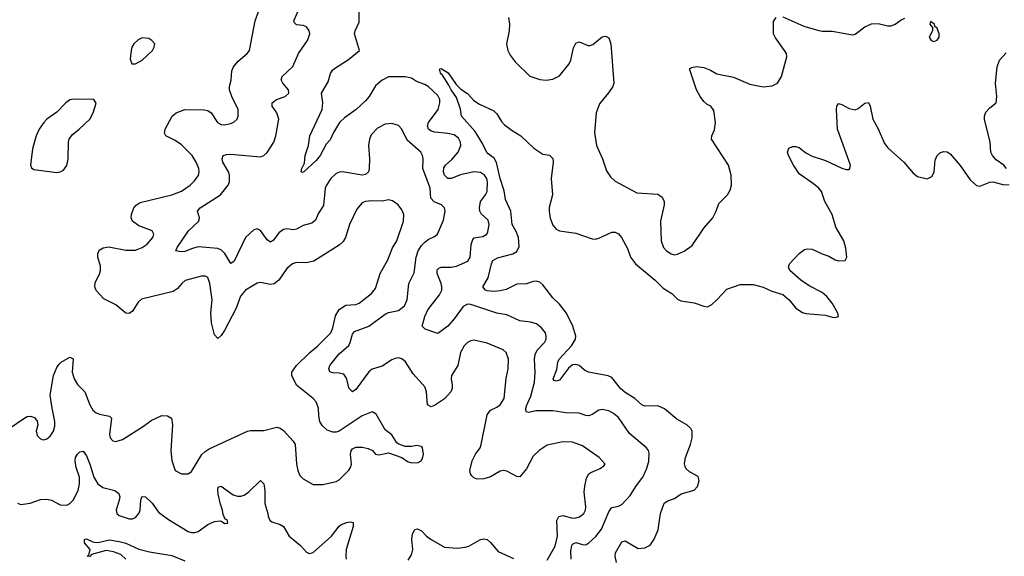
# Model space of a CAD drawing. Header units: inches. Extents: x 1603819 to 1745079, y 385938 to 533966.
# Tile 363 of 561: x 1691804 to 1697799, y 455328 to 458597. Entities that reach past the tile are written whole.
import ezdxf

# ---------------------------------------------------------------- set-up
doc = ezdxf.new("R2010")
doc.units = ezdxf.units.IN
doc.header["$MEASUREMENT"] = 0
doc.layers.add('B6495', color=7, linetype='Continuous')

msp = doc.modelspace()

# ---------------------------------------------------------------- linework, layer by layer
at = {"layer": 'B6495', "color": 5}
for points, elevation in [([(1691690, 456071.8), (1691830, 456168.2), (1691850, 456179.2), (1691870, 456182.9), (1691894.8, 456174.8), (1691911, 456151), (1691913.6, 456130), (1691904.2, 456090), (1691910, 456064), (1691930, 456044), (1691940.5, 456040.5), (1691950, 456037.3), (1691970, 456044), (1691990, 456060.7), (1692009.5, 456090), (1692018.3, 456121.7), (1692018.3, 456150), (1692000.9, 456230), (1691989.8, 456310), (1692009.8, 456429.8), (1692030, 456479.3), (1692042.4, 456497.6), (1692056.2, 456510), (1692110, 456540.3), (1692130.2, 456530.2), (1692123.6, 456450), (1692134.7, 456410), (1692155, 456375), (1692199.6, 456330), (1692230, 456250.5), (1692250, 456217.6), (1692270, 456202.3), (1692290, 456194.6), (1692350, 456182), (1692362, 456170), (1692350.2, 456070), (1692354.9, 456050), (1692370, 456032.2), (1692390, 456027.6), (1692430, 456040.8), (1692558.3, 456121.7), (1692604.4, 456155.6), (1692670, 456186.3), (1692704.8, 456184.8), (1692728, 456170), (1692735.2, 456130), (1692724.5, 455970), (1692731.2, 455911.2), (1692750, 455850.7), (1692790, 455830.5), (1692830, 455830.5), (1692850, 455845.5), (1692912.5, 455947.5), (1692932.4, 455967.6), (1692956.7, 455983.3), (1693190, 456090.4), (1693210, 456094.4), (1693290, 456093.7), (1693370, 456114), (1693390, 456108.8), (1693410, 456093.7), (1693468.5, 456030), (1693481.3, 456010), (1693488.7, 455891.3), (1693498, 455850), (1693510, 455820.7), (1693530, 455799.3), (1693590, 455766.4), (1693650, 455766), (1693730, 455784.9), (1693750, 455794.8), (1693808, 455852), (1693818.4, 455870), (1693823.6, 455890), (1693817.6, 455950), (1693821.6, 455970), (1693830, 455982), (1693850, 455992.4), (1693890, 455993.7), (1693925.7, 455985.7), (1693951.8, 455971.8), (1693970, 455950.8), (1693990, 455946), (1694050, 455958), (1694130, 455930.8), (1694165.8, 455905.8), (1694190, 455897.1), (1694230, 455899.1), (1694249, 455910), (1694255.9, 455924.1), (1694262.7, 455950), (1694256, 455990), (1694250, 455997.2), (1694222.7, 456002.7), (1694190, 455996.2), (1694150, 455996.2), (1694111.4, 456011.4), (1694100.5, 456020.5), (1694070, 456069), (1694030, 456098), (1693974.2, 456194.2), (1693950, 456209.3), (1693890, 456184.8), (1693750, 456090.7), (1693730, 456084.4), (1693710, 456084.4), (1693676.5, 456096.5), (1693645.3, 456125.3), (1693631.7, 456150), (1693624.5, 456184.5), (1693623.7, 456230), (1693609.8, 456270), (1693590.5, 456290.5), (1693488.3, 456370), (1693461.3, 456430), (1693461.1, 456450), (1693488.7, 456490), (1693570.4, 456569.6), (1693619.2, 456610), (1693697.7, 456690), (1693710, 456720.5), (1693727.2, 456792.8), (1693750, 456831.2), (1693790, 456857.8), (1693850, 456862.4), (1693871.5, 456870), (1693946.3, 456930), (1693970, 456959.3), (1693998.8, 457050), (1694046.3, 457133.7), (1694073.6, 457206.4), (1694099.3, 457250), (1694141.7, 457370), (1694143.5, 457410), (1694130, 457439.3), (1694108.3, 457468.3), (1694074, 457494), (1694050, 457498.7), (1694010, 457491.3), (1693945.8, 457494.2), (1693910, 457489.6), (1693890, 457482), (1693857.3, 457442.7), (1693811.4, 457350), (1693787.8, 457270), (1693773.4, 457246.6), (1693750, 457223.1), (1693594.2, 457125.8), (1693550, 457115.8), (1693490, 457118.2), (1693464.9, 457110), (1693430, 457081.5), (1693382.6, 457010), (1693352.3, 456987.7), (1693330, 456984.5), (1693270, 456996.1), (1693250, 456992.3), (1693178.5, 456950), (1693147.8, 456912.2), (1693121, 456839), (1693050, 456704), (1693030, 456673.3), (1693010, 456655.1), (1692990, 456678), (1692972.5, 456750), (1692968.6, 456811.4), (1692976.2, 456890), (1692962.3, 456990), (1692950, 457026), (1692934.4, 457034.4), (1692910, 457035), (1692812.4, 457007.6), (1692790.4, 456990), (1692763.4, 456956.6), (1692739, 456941), (1692545.5, 456894.5), (1692524.4, 456875.6), (1692490, 456822.4), (1692470, 456807.8), (1692450, 456809.6), (1692390, 456860.4), (1692317.2, 456897.3), (1692270, 456947), (1692261.3, 456970), (1692264.2, 456995.8), (1692290, 457046.8), (1692296.9, 457070), (1692296.2, 457096.2), (1692279.7, 457150), (1692278.7, 457170), (1692287.3, 457192.7), (1692311.9, 457208.1), (1692347, 457213), (1692450, 457193.1), (1692510, 457192.9), (1692550, 457209.2), (1692580.5, 457230), (1692613.7, 457270), (1692620.5, 457290), (1692611.4, 457311.4), (1692530, 457341.2), (1692491.1, 457370), (1692483.1, 457390), (1692484, 457410), (1692499.7, 457450), (1692512.6, 457467.4), (1692536.8, 457483.2), (1692729.3, 457530), (1692790, 457553.4), (1692842.6, 457590), (1692866.8, 457613.2), (1692892.3, 457647.7), (1692896.4, 457670), (1692894.4, 457690), (1692878.7, 457730), (1692853.6, 457770), (1692790, 457834), (1692750, 457862), (1692693, 457890), (1692685.3, 457905.3), (1692689.8, 457930), (1692732.1, 458010), (1692755.6, 458030), (1692810, 458049.2), (1692927.8, 458047.7), (1692950, 458043.1), (1692970.3, 458030.2), (1693008.2, 457970), (1693030, 457959.5), (1693050, 457956.5), (1693090, 457964.2), (1693110, 457974.4), (1693128.2, 457991.8), (1693135.1, 458010), (1693134.7, 458050), (1693094.7, 458130), (1693080.4, 458170), (1693081.1, 458190), (1693091.5, 458228.5), (1693094.7, 458285.3), (1693106.4, 458310), (1693134.8, 458345.2), (1693188, 458390), (1693203.1, 458410), (1693238.4, 458590), (1693265.1, 458670)], 380), ([(1695014.7, 455305.3), (1695063.2, 455390), (1695079.2, 455450), (1695074.3, 455545.7), (1695086, 455570), (1695110, 455576.9), (1695170, 455560.7), (1695190, 455561.8), (1695211.9, 455568.1), (1695238.5, 455590), (1695248.7, 455610), (1695251.6, 455630), (1695241.3, 455718.7), (1695244.5, 455755.5), (1695256, 455804), (1695269.6, 455830), (1695280.7, 455839.3), (1695337.2, 455862.8), (1695361.2, 455878.8), (1695369, 455890), (1695332, 455930), (1695230, 456000.4), (1695170, 456024.2), (1695110, 456026.4), (1695014.6, 456005.4), (1694966.5, 455973.5), (1694930, 455937.6), (1694890, 455860.7), (1694850, 455812.3), (1694830, 455814), (1694770, 455846.2), (1694750, 455850.9), (1694730, 455847.6), (1694670, 455813.1), (1694630, 455799.8), (1694590, 455799.2), (1694570, 455807.3), (1694557.8, 455817.8), (1694548.3, 455830), (1694544.4, 455850), (1694559, 455910), (1694578.3, 455950), (1694607, 455990), (1694614.4, 456010), (1694649.8, 456190), (1694670, 456218.3), (1694710, 456236.5), (1694730, 456251.8), (1694754.2, 456290), (1694766.6, 456413.4), (1694778.7, 456470), (1694779.7, 456530), (1694766.6, 456570), (1694746.7, 456586.7), (1694650, 456626.4), (1694570, 456643.9), (1694550, 456641.5), (1694530, 456630.9), (1694509.5, 456610.5), (1694488.3, 456570), (1694471.9, 456490), (1694433.5, 456430), (1694431.8, 456410), (1694437.8, 456370), (1694436.6, 456350), (1694428.3, 456330), (1694390, 456287.6), (1694330, 456246.8), (1694310, 456239.2), (1694287.4, 456250), (1694281.7, 456330), (1694270, 456359.7), (1694200, 456440), (1694152.5, 456512.5), (1694130, 456531.7), (1694110, 456536.5), (1694090, 456533.7), (1694070, 456525.7), (1694010, 456487.1), (1693950, 456467.4), (1693930, 456451), (1693850, 456343.5), (1693830, 456329.7), (1693810.8, 456350.8), (1693793.5, 456413.5), (1693776.9, 456436.9), (1693750, 456444.8), (1693710, 456445.3), (1693692.5, 456452.5), (1693685.7, 456470), (1693691.9, 456490), (1693750, 456562.2), (1693807.7, 456612.3), (1693817, 456630), (1693830, 456681.6), (1693842.6, 456697.4), (1693930, 456730.2), (1694030, 456803.2), (1694050, 456812.6), (1694110, 456825.2), (1694146.1, 456853.9), (1694163.9, 456890), (1694174, 456990), (1694205.5, 457054.5), (1694217.5, 457150), (1694229.2, 457190), (1694250, 457221.8), (1694270, 457242.4), (1694290, 457258.5), (1694330, 457276), (1694347.8, 457290), (1694384.9, 457375.1), (1694393.6, 457430), (1694390.7, 457450.7), (1694371.8, 457470), (1694326.5, 457486.5), (1694307.9, 457510), (1694303, 457570), (1694259, 457690), (1694261.5, 457750), (1694257.4, 457770), (1694245.3, 457790), (1694162.8, 457862.8), (1694130, 457929.4), (1694110, 457951.8), (1694070, 457964), (1694030, 457961.4), (1693982.9, 457937.1), (1693944.2, 457895.8), (1693932.8, 457870), (1693927.8, 457830), (1693934, 457750), (1693931.1, 457690), (1693926.7, 457670), (1693910, 457653.3), (1693889.3, 457650.7), (1693770, 457669.8), (1693752.1, 457668), (1693730, 457659.3), (1693697.6, 457630), (1693671.3, 457590), (1693663.8, 457570), (1693654, 457466), (1693622.4, 457417.6), (1693604.5, 457375.5), (1693582.4, 457357.6), (1693530, 457344.2), (1693490, 457320.4), (1693470, 457317.6), (1693430, 457323.5), (1693410, 457318.8), (1693382.2, 457297.8), (1693350, 457253.6), (1693330, 457241.6), (1693310, 457255.6), (1693270, 457312), (1693250, 457323), (1693230, 457317.7), (1693178, 457270), (1693110, 457127), (1693090, 457112), (1693053, 457173), (1693032.7, 457192.7), (1693010, 457203.8), (1692890, 457212.9), (1692855.8, 457204.2), (1692810, 457185), (1692782.4, 457182.4), (1692755.1, 457190), (1692761.7, 457210), (1692831.1, 457310), (1692894.5, 457370), (1692899.5, 457390), (1692887.3, 457430), (1692903, 457450), (1693025.7, 457530), (1693073.1, 457590), (1693080.9, 457610), (1693082.2, 457650), (1693075.5, 457670), (1693041.2, 457730), (1693036.4, 457750), (1693042.7, 457770), (1693063.3, 457776.7), (1693090, 457778), (1693270, 457760.7), (1693290, 457769.1), (1693310, 457788.8), (1693352.1, 457850), (1693364.2, 457890), (1693382, 457990), (1693370, 458029.6), (1693341, 458070), (1693340.5, 458090), (1693367.3, 458110), (1693419.5, 458130), (1693441.6, 458150), (1693440.5, 458170), (1693406.3, 458210), (1693396.9, 458230), (1693401.6, 458250), (1693467.9, 458312.1), (1693500.7, 458390), (1693555.8, 458470), (1693569.6, 458510), (1693567.3, 458530), (1693550, 458554), (1693530, 458561.6), (1693490, 458565.6), (1693477, 458577), (1693474, 458590), (1693499.2, 458650)], 360), ([(1695161.2, 455310), (1695158.9, 455361.1), (1695166, 455394), (1695170, 455402), (1695190, 455411.6), (1695230, 455399.3), (1695250, 455399.2), (1695270, 455410.2), (1695311.2, 455448.8), (1695346.2, 455493.8), (1695390, 455598.4), (1695402.5, 455617.5), (1695410, 455624.9), (1695450, 455632.9), (1695470, 455643.1), (1695521.7, 455698.3), (1695560, 455760), (1695598.5, 455810), (1695621.3, 455858.7), (1695633.9, 455906.1), (1695636.2, 455956.2), (1695632.3, 455972.3), (1695621.1, 455990), (1695516.9, 456076.9), (1695450, 456173.1), (1695418.8, 456198.8), (1695390, 456215.3), (1695350, 456222.2), (1695330, 456217.8), (1695290, 456191.1), (1695270, 456184.8), (1695250, 456186.8), (1695210, 456200.9), (1695130, 456202), (1695050, 456214.7), (1694946.5, 456213.5), (1694904.7, 456204.7), (1694888.1, 456208.1), (1694886, 456226), (1694890, 456244.7), (1694917, 456303), (1694937.5, 456390), (1694942.5, 456450), (1694939.1, 456530), (1694943.1, 456556.9), (1694955.4, 456584.6), (1694999.7, 456630), (1695008.5, 456650), (1695009.7, 456670), (1695004.7, 456690), (1694980.8, 456720.8), (1694950, 456744), (1694914.1, 456754.1), (1694850, 456762.9), (1694770, 456799.1), (1694710, 456809.1), (1694550, 456863.1), (1694530, 456864.8), (1694504.7, 456850), (1694450, 456775.8), (1694410, 456731), (1694350, 456685.1), (1694272.3, 456712.3), (1694254, 456730), (1694271, 456790), (1694289.8, 456830), (1694359, 456921), (1694373.4, 456950), (1694374.7, 456970), (1694369.3, 456989.3), (1694344.8, 457050), (1694346.6, 457073.4), (1694356.4, 457083.6), (1694370.8, 457089.2), (1694430, 457090.2), (1694464, 457096), (1694533, 457127), (1694546, 457150), (1694551.8, 457228.2), (1694562, 457258), (1694571.5, 457268.5), (1694623.9, 457276.1), (1694647.3, 457290), (1694654.4, 457305.6), (1694661.5, 457350), (1694656.8, 457376.8), (1694613.7, 457413.7), (1694605, 457430), (1694602.5, 457450), (1694609.8, 457490), (1694640.3, 457530), (1694650, 457550.8), (1694652.6, 457610), (1694647.6, 457630), (1694634.1, 457650), (1694610, 457666.6), (1694570, 457669.9), (1694488, 457652), (1694430, 457629.9), (1694410, 457629), (1694390, 457649.7), (1694384.1, 457670), (1694386.1, 457693.9), (1694395.6, 457710), (1694434.7, 457745.3), (1694473.5, 457790), (1694489.8, 457830), (1694487.1, 457850), (1694475, 457875), (1694450, 457894.9), (1694410, 457904.4), (1694330.9, 457910.9), (1694310, 457917.3), (1694293.1, 457930), (1694287.6, 457950), (1694293.4, 457970), (1694352.7, 458050), (1694361.6, 458090), (1694361.5, 458110), (1694350, 458135.8), (1694290, 458189.8), (1694270, 458202), (1694220.6, 458220.6), (1694190, 458240.9), (1694150, 458249), (1694050, 458249.8), (1694010, 458227.7), (1693970, 458193.4), (1693930.9, 458129.1), (1693910, 458103.1), (1693853, 458050), (1693781.2, 457998.9), (1693752, 457970), (1693713.8, 457910), (1693694, 457866), (1693670, 457839.5), (1693632.8, 457770), (1693610, 457739.6), (1693534.8, 457670), (1693526, 457666), (1693518, 457670), (1693522, 457690), (1693537.2, 457722.8), (1693542, 457770), (1693561.8, 457830), (1693571, 457890), (1693644.8, 458050), (1693649.8, 458090), (1693641, 458150), (1693681.3, 458218.7), (1693697.2, 458270), (1693708.3, 458290), (1693720, 458300), (1693806.1, 458353.9), (1693872, 458410), (1693842.6, 458510), (1693846.6, 458530), (1693870, 458581), (1693870.7, 458650)], 340), ([(1694780.3, 458610), (1694786, 458570), (1694783.6, 458530), (1694768.9, 458450), (1694776.5, 458410), (1694790, 458380.7), (1694820.7, 458340.7), (1694910, 458253.4), (1694970, 458233), (1695010, 458228), (1695050, 458234), (1695090, 458254.8), (1695150, 458328.2), (1695159.2, 458350), (1695175.5, 458424.5), (1695190, 458453.4), (1695210, 458462.4), (1695270, 458437.1), (1695294.5, 458445.5), (1695350, 458493.4), (1695370, 458497.3), (1695390, 458486), (1695402.6, 458450), (1695422.4, 458210), (1695414.9, 458190), (1695389, 458151), (1695335.1, 458084.9), (1695313.1, 458030), (1695302.8, 457910), (1695315.3, 457830), (1695351.5, 457750), (1695376, 457676), (1695400.5, 457640.5), (1695430, 457612.7), (1695562, 457542), (1695690, 457534), (1695716.3, 457516.3), (1695728.5, 457490), (1695728.8, 457470), (1695706, 457370), (1695709.1, 457250), (1695724.2, 457210), (1695741.3, 457190), (1695770, 457170.3), (1695790, 457165.3), (1695810, 457168.7), (1695850, 457186), (1695898.7, 457221.3), (1695970, 457327.9), (1696024.4, 457390), (1696045.4, 457430), (1696061.7, 457478.3), (1696112.7, 457530), (1696130, 457558), (1696137.6, 457590), (1696135.8, 457650), (1696119.7, 457710), (1696016, 457870), (1696017.2, 457890), (1696034.7, 457925.3), (1696039.7, 457970), (1696030, 458044), (1696012, 458070), (1695990, 458080.5), (1695970, 458097.6), (1695947.1, 458130), (1695925.1, 458170), (1695882, 458298), (1695893.6, 458306.4), (1695927.3, 458312.7), (1695970, 458306.4), (1696010, 458290.4), (1696047.8, 458267.7), (1696150, 458246.7), (1696250, 458204.7), (1696330, 458188.8), (1696385.4, 458194.6), (1696417.2, 458210), (1696442.7, 458250), (1696474.5, 458370), (1696471.8, 458390), (1696460.7, 458410), (1696405.7, 458485.7), (1696394, 458510), (1696394.5, 458585.5), (1696409.7, 458610.3)], 340), ([(1696450, 458613.4), (1696577.7, 458557.7), (1696670, 458530.2), (1696690, 458526.5), (1696750, 458527.4), (1696874.9, 458505.1), (1696890, 458508.2), (1696950, 458552.7), (1696990, 458572.7), (1697030, 458574.4), (1697090, 458559.3), (1697110, 458560.5), (1697135.3, 458570), (1697170, 458596), (1697192.9, 458607.1)], 340), ([(1697812.8, 457690), (1697795.1, 457710), (1697750, 457743.5), (1697727.1, 457770), (1697717.7, 457790), (1697712.1, 457850), (1697677.4, 457990), (1697678, 458010), (1697687.3, 458032.7), (1697710, 458060.5), (1697750, 458091.3), (1697754, 458130), (1697746, 458210), (1697755.1, 458310), (1697769.7, 458350.3), (1697810, 458394.8)], 320), ([(1695438.1, 455290), (1695429.8, 455330), (1695430.9, 455350), (1695470, 455417), (1695490, 455422.4), (1695570, 455376.6), (1695610, 455379.4), (1695642.9, 455397.1), (1695666.8, 455433.2), (1695691.2, 455488.8), (1695705.7, 455590), (1695728, 455652), (1695750, 455666), (1695790, 455679.5), (1695831.8, 455708.2), (1695910, 455730.4), (1695930, 455753), (1695941.7, 455790), (1695934.6, 455814.6), (1695882.6, 455842.6), (1695861.9, 455861.9), (1695854.8, 455874.8), (1695852.5, 455892.5), (1695858.3, 455930), (1695889, 456010), (1695897.6, 456050), (1695897.8, 456090), (1695890, 456107.1), (1695865.6, 456130), (1695804.1, 456164.1), (1695730, 456226.9), (1695690, 456244.8), (1695610, 456243.8), (1695591.4, 456251.4), (1695549.2, 456289.2), (1695490, 456326), (1695462.4, 456350), (1695410, 456417), (1695386.6, 456426.6), (1695266.6, 456450), (1695241.9, 456461.9), (1695210, 456489.8), (1695190, 456496.8), (1695170, 456493.6), (1695144.7, 456475.3), (1695090, 456400.5), (1695070, 456395.1), (1695059, 456399), (1695052.7, 456410), (1695073.5, 456466.5), (1695079.8, 456510), (1695087.9, 456530), (1695162.7, 456610), (1695187.2, 456650), (1695189.8, 456670), (1695172.4, 456730), (1695132.7, 456810), (1695090, 456863.5), (1695050, 456902.6), (1694990, 456982.4), (1694970, 456997.4), (1694950, 457004.4), (1694930, 457002), (1694890, 456987.8), (1694830, 456986.9), (1694765.6, 456954.4), (1694730, 456944.5), (1694690, 456940.5), (1694650, 456945.3), (1694639.7, 456950), (1694624.8, 456970), (1694655.3, 457024.7), (1694675.7, 457110), (1694685.2, 457130), (1694713.8, 457146.1), (1694806.3, 457170), (1694830, 457185.7), (1694844.1, 457215.9), (1694840.7, 457270), (1694827.1, 457307.1), (1694803.4, 457350), (1694794.6, 457430), (1694762.2, 457502.2), (1694754.7, 457554.7), (1694729.9, 457629.9), (1694707.2, 457727.2), (1694693, 457753), (1694650, 457783.6), (1694622.2, 457842.2), (1694576.3, 457916.3), (1694493.7, 458010), (1694488.7, 458051.3), (1694463.3, 458123.3), (1694430, 458168.9), (1694417.7, 458197.7), (1694378.3, 458258.3), (1694366.4, 458270), (1694364.7, 458284.7), (1694359.3, 458290), (1694362.9, 458297.1), (1694370, 458299.1), (1694413.3, 458273.3), (1694461.4, 458201.4), (1694490, 458174.4), (1694530, 458148.2), (1694570, 458104), (1694602.9, 458082.9), (1694690, 458042.2), (1694710, 458022.7), (1694737, 457977), (1694756.4, 457956.4), (1694801.8, 457921.9), (1694855.3, 457890), (1694933.8, 457813.8), (1694990, 457778), (1695030, 457771), (1695050, 457751.3), (1695052.7, 457730), (1695040.3, 457630), (1695048.5, 457530), (1695027.6, 457452.4), (1695027.4, 457430), (1695032.8, 457387.2), (1695050, 457346), (1695070, 457321.7), (1695091.1, 457311.1), (1695190, 457297.3), (1695290, 457261.6), (1695310, 457260.5), (1695330, 457265.5), (1695410, 457302), (1695430, 457303.1), (1695450, 457292.4), (1695468.2, 457270), (1695503.7, 457203.7), (1695523.7, 457150), (1695552.9, 457110), (1695673.4, 457010), (1695722.1, 456962.1), (1695774.9, 456930), (1695810, 456894.6), (1695830, 456883.6), (1695910, 456872.8), (1695970, 456851.7), (1695991.1, 456848.9), (1696017.7, 456862.3), (1696049.3, 456890), (1696110, 456956), (1696190, 456984.9), (1696270, 456984), (1696330, 456968.2), (1696382.9, 456942.9), (1696450, 456922.4), (1696488.4, 456890), (1696530, 456840.4), (1696570, 456812.4), (1696590, 456807.2), (1696710, 456797.6), (1696750, 456784.4), (1696770, 456783), (1696788.7, 456790), (1696786, 456810), (1696751.1, 456870), (1696719.1, 456910), (1696690, 456935.3), (1696610, 456976.4), (1696560.5, 457010), (1696492, 457070), (1696485.1, 457090), (1696490, 457110.7), (1696550, 457173.4), (1696583.3, 457196.7), (1696598.7, 457201.3), (1696630, 457199.5), (1696690, 457170.3), (1696730, 457157.4), (1696770, 457133.4), (1696790, 457127.9), (1696829.4, 457130.6), (1696839.5, 457150), (1696833.9, 457206.1), (1696820.9, 457250), (1696773.6, 457333.6), (1696749.8, 457410), (1696706.3, 457490), (1696685, 457550), (1696670, 457570.8), (1696637.6, 457597.6), (1696550, 457657.4), (1696515.1, 457710), (1696484.7, 457770), (1696479.7, 457790), (1696486.5, 457813.5), (1696510, 457823.7), (1696530, 457824.9), (1696550, 457818.5), (1696590, 457786.5), (1696630, 457764.7), (1696710, 457739.7), (1696810, 457691.6), (1696835.6, 457684.4), (1696854.7, 457685.3), (1696859.3, 457690), (1696861.6, 457710), (1696782.6, 457930), (1696777, 458050), (1696779.3, 458070), (1696790, 458086), (1696810, 458080.7), (1696855.2, 458055.2), (1696890, 458047.7), (1696910, 458056.3), (1696950, 458088.2), (1696972.2, 458092.2), (1696983.1, 458070), (1696998.7, 457990), (1697030, 457933), (1697070, 457843.7), (1697090, 457817.4), (1697186.7, 457730), (1697243, 457663), (1697270, 457642.6), (1697330, 457628.5), (1697357.4, 457642.6), (1697371.3, 457668.7), (1697378.9, 457741.1), (1697389.6, 457770), (1697410, 457788), (1697430, 457794.9), (1697450, 457792.2), (1697470, 457780.3), (1697530, 457708.8), (1697590, 457621.1), (1697630, 457586.7), (1697650, 457582.4), (1697710, 457607), (1697730, 457610.3), (1697790, 457593.4), (1697828.9, 457591.1)], 320), ([(1691790, 455651.6), (1691810, 455643.6), (1691867.3, 455652.7), (1691930, 455674.9), (1691970, 455677.3), (1691998, 455670), (1692050, 455642.7), (1692090, 455640.1), (1692110, 455650.8), (1692130, 455671), (1692160.9, 455730), (1692167.9, 455770), (1692168.1, 455810), (1692147.5, 455870), (1692141, 455910), (1692144.6, 455930), (1692156.3, 455950), (1692170, 455964.9), (1692190, 455968.2), (1692210, 455940.4), (1692230.8, 455890), (1692255.3, 455810), (1692279.7, 455770), (1692310, 455746.5), (1692383, 455730), (1692407.2, 455710), (1692413.4, 455690), (1692410.3, 455670), (1692390.4, 455610), (1692394.9, 455590), (1692410, 455576.4), (1692470, 455556.9), (1692490, 455557.4), (1692510, 455565.7), (1692530, 455588.5), (1692537.1, 455610), (1692541.3, 455670), (1692547, 455690), (1692550, 455693.4), (1692570, 455690.4), (1692610, 455651.8), (1692650, 455597.4), (1692710, 455553.1), (1692830, 455480.3), (1692850, 455473.1), (1692870, 455473.1), (1692890, 455478.7), (1692950, 455522.3), (1692990, 455539.5), (1693024, 455544), (1693039.1, 455539.1), (1693050, 455528.4), (1693071.8, 455530), (1693068, 455550), (1693055.1, 455555.1), (1693042.4, 455582.4), (1693039.7, 455610), (1693026.5, 455646.5), (1693013, 455707), (1693009.8, 455730.2), (1693013.2, 455750), (1693030, 455756), (1693103.7, 455703.7), (1693130, 455694.8), (1693150, 455694.8), (1693170, 455700.9), (1693198.9, 455721.1), (1693270.3, 455790.2), (1693290.1, 455770.1), (1693296.3, 455730), (1693295.6, 455650), (1693315.6, 455590), (1693317, 455570), (1693327.8, 455547.7), (1693339, 455539), (1693390, 455523), (1693410, 455510.7), (1693445.5, 455450), (1693514.5, 455394.5), (1693550, 455353.4), (1693565.5, 455345.5), (1693590, 455352), (1693703.1, 455450), (1693750, 455512.4), (1693760.1, 455519.9), (1693794.2, 455534.2), (1693817.3, 455537.3), (1693834.1, 455534.1), (1693834, 455510), (1693791.9, 455370), (1693789.1, 455329.1), (1693791.8, 455310)], 360), ([(1694170, 455303.8), (1694190, 455337.3), (1694197.2, 455370), (1694191, 455430), (1694194.9, 455465.1), (1694210, 455490.7), (1694225.1, 455494.9), (1694250, 455483), (1694280.4, 455450), (1694308.4, 455430), (1694390, 455384.4), (1694470, 455378.4), (1694516.1, 455383.9), (1694539, 455390), (1694610, 455430.5), (1694630, 455435.5), (1694650, 455430.6), (1694670, 455413.4), (1694717.3, 455357.3), (1694810, 455314)], 360), ([(1692451.1, 455311.1), (1692420.2, 455340.2), (1692375.9, 455355.9), (1692330, 455363.7), (1692241.4, 455338.6), (1692230, 455327.3), (1692215.3, 455330), (1692224.1, 455335.9), (1692232, 455370), (1692198, 455410), (1692199, 455430), (1692210, 455434.4), (1692250, 455416.3), (1692270, 455413.4), (1692290, 455414), (1692350, 455428.2), (1692410, 455418.2), (1692450, 455408), (1692530, 455372.4), (1692594.6, 455354.6), (1692730, 455333.7), (1692810, 455301.2)], 340)]:
    msp.add_lwpolyline(points, dxfattribs=dict(at, elevation=elevation))
for points, elevation in [([(1697350, 458586), (1697344.7, 458570), (1697362, 458550), (1697362, 458530), (1697342, 458490), (1697354, 458470), (1697370, 458464.7), (1697390, 458472), (1697402, 458490), (1697402, 458510), (1697390, 458546), (1697376.4, 458556.4), (1697374, 458570)], 340), ([(1692550, 458486), (1692524.8, 458475.2), (1692499.5, 458450), (1692487.2, 458430), (1692482, 458410), (1692476.3, 458356.3), (1692487.3, 458327.3), (1692510, 458328.4), (1692550, 458350.4), (1692611.5, 458410), (1692622.9, 458430), (1692626.6, 458450), (1692609.3, 458470), (1692590, 458481.6)], 420), ([(1692133.4, 458113.4), (1692110, 458108), (1692084.4, 458090), (1692030, 458033.3), (1691970, 457991.1), (1691950, 457971.1), (1691922.9, 457930), (1691904.3, 457890), (1691881.8, 457810), (1691870.5, 457710.5), (1691875.2, 457695.2), (1691890, 457684.4), (1692030, 457666.4), (1692050, 457670.4), (1692070, 457681.3), (1692090, 457708), (1692099.3, 457750), (1692100.4, 457850), (1692105.1, 457870), (1692124.2, 457895.8), (1692167, 457930), (1692230, 457990.7), (1692251.3, 458030), (1692269.2, 458089.2), (1692255.3, 458110)], 420)]:
    msp.add_lwpolyline(points, close=True, dxfattribs=dict(at, elevation=elevation))

doc.saveas('drawing.dxf')
